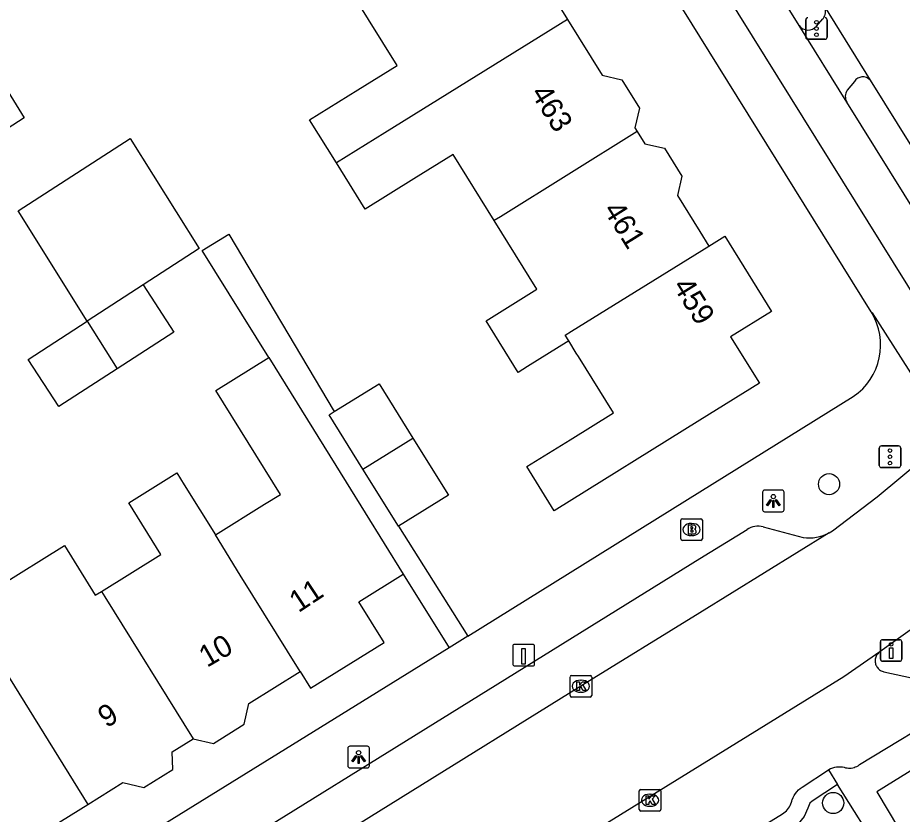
# Model space of a CAD drawing. Extents: x 159280 to 160375, y 384531 to 385872.
# Drawn here: x 159968.45 to 160009.36, y 385285.56 to 385322.37 of the extents above; entities that cross this region are included whole.
import ezdxf

# ---------------------------------------------------------------- set-up
doc = ezdxf.new("R2010")
doc.units = 0
for name, color, linetype in [('IMGEO_Boom', 7, 'Continuous'), ('IMGEO_Brandkraan', 7, 'Continuous'), ('IMGEO_Drukknoppaal', 7, 'Continuous'), ('IMGEO_Fietspad_gesloten', 7, 'Continuous'), ('IMGEO_Haag', 7, 'Continuous'), ('IMGEO_Kolk', 7, 'Continuous'), ('IMGEO_Laadpaal', 7, 'Continuous'), ('IMGEO_Lichtpunt', 7, 'Continuous'), ('IMGEO_Pand', 7, 'Continuous'), ('IMGEO_Pand_nummerreeks', 7, 'Continuous'), ('IMGEO_Parkeervlak_open', 7, 'Continuous'), ('IMGEO_Rijbaan_regionaal_gesloten', 7, 'Continuous'), ('IMGEO_Verkeersregelinstallatiepaal', 7, 'Continuous'), ('IMGEO_Voetpad_open', 7, 'Continuous')]:
    doc.layers.add(name, color=color, linetype=linetype)

msp = doc.modelspace()

# ---------------------------------------------------------------- linework, layer by layer
at = {"layer": 'IMGEO_Boom'}
for centre in [(160005.973, 385300.816), (160006.164, 385286.082)]:
    msp.add_circle(centre, 0.489, dxfattribs=at)
at = {"layer": 'IMGEO_Brandkraan'}
for p, q in [((159999.112, 385298.294), (159999.112, 385299.146)), ((159999.187, 385299.22), (160000.039, 385299.22)), ((159999.6, 385299), (159999.625, 385299)), ((160000.113, 385299.146), (160000.113, 385298.294)), ((160000.039, 385298.22), (159999.187, 385298.22)), ((159999.623, 385298.44), (159999.598, 385298.44))]:
    msp.add_line(p, q, dxfattribs=at)
for points in [[(159999.112, 385298.294), (159999.112, 385299.146)], [(159999.187, 385299.22), (160000.039, 385299.22)], [(159999.46, 385298.92), (159999.46, 385298.52), (159999.673, 385298.52)], [(159999.691, 385298.92), (159999.46, 385298.92)], [(160000.113, 385299.146), (160000.113, 385298.294)], [(159999.639, 385298.839), (159999.585, 385298.839), (159999.585, 385298.763)], [(159999.585, 385298.763), (159999.638, 385298.763)], [(159999.647, 385298.687), (159999.585, 385298.687), (159999.585, 385298.606)], [(159999.585, 385298.606), (159999.647, 385298.606)], [(160000.039, 385298.22), (159999.187, 385298.22)]]:
    msp.add_lwpolyline(points, dxfattribs=at)
for centre, radius, start, end in [((159999.189, 385299.144), 0.0765, 91.552, 178.448), ((159999.189, 385299.144), 0.0765, 91.552, 178.448), ((159999.695, 385298.775), 0.145, 59.4692, 91.5367), ((159999.72, 385298.822), 0.0922, 285.5137, 58.1501), ((160000.037, 385299.144), 0.0765, 1.552, 88.448), ((160000.037, 385299.144), 0.0765, 1.552, 88.448), ((159999.64, 385298.801), 0.0379, 267.8285, 90.9355), ((159999.648, 385298.646), 0.0404, 269.8759, 90.5077), ((159999.679, 385298.771), 0.251, 268.6676, 293.5347), ((159999.725, 385298.63), 0.105, 301.3115, 78.989), ((159999.189, 385298.296), 0.0765, 181.552, 268.448), ((159999.189, 385298.296), 0.0765, 181.552, 268.448), ((160000.037, 385298.296), 0.0765, 271.552, 358.448), ((160000.037, 385298.296), 0.0765, 271.552, 358.448)]:
    msp.add_arc(centre, radius, start, end, dxfattribs=at)
for centre, major_axis, ratio, start_param, end_param in [((159999.599, 385298.72), (-0.387, 0.002), 0.722429, 4.712389, 7.853982), ((159999.624, 385298.72), (-0.39, 0.002), 0.717154, 1.570796, 4.712389)]:
    msp.add_ellipse(centre, major_axis=major_axis, ratio=ratio, start_param=start_param, end_param=end_param, dxfattribs=at)
at = {"layer": 'IMGEO_Drukknoppaal'}
for p, q in [((160008.448, 385293.629), (160009.238, 385293.629)), ((160009.238, 385293.629), (160008.448, 385293.629)), ((160008.348, 385292.729), (160008.348, 385293.529)), ((160008.348, 385293.529), (160008.348, 385292.729)), ((160009.338, 385293.529), (160009.338, 385292.729)), ((160009.338, 385292.729), (160009.338, 385293.529)), ((160009.238, 385292.629), (160008.448, 385292.629)), ((160008.448, 385292.629), (160009.238, 385292.629))]:
    msp.add_line(p, q, dxfattribs=at)
msp.add_lwpolyline([(160008.918, 385293.254), (160008.918, 385292.754), (160008.768, 385292.754), (160008.768, 385293.254), (160008.918, 385293.254)], dxfattribs=at)
msp.add_circle((160008.843, 385293.419), 0.085, dxfattribs=at)
for centre, start, end in [((160008.448, 385293.529), 90, 180), ((160008.448, 385293.529), 90, 180), ((160009.238, 385293.529), 0, 90), ((160009.238, 385293.529), 360, 90), ((160008.448, 385292.729), 180, 270), ((160008.448, 385292.729), 180, 270), ((160009.238, 385292.729), 270, 0), ((160009.238, 385292.729), 270, 0)]:
    msp.add_arc(centre, 0.1, start, end, dxfattribs=at)
at = {"layer": 'IMGEO_Fietspad_gesloten'}
for points in [[(159929.818, 385438.455), (159930.14, 385437.939), (159930.634, 385437.088), (159960.939, 385388.271), (159985.465, 385348.75), (160000, 385325.415), (160011.363, 385307.173)], [(160004.583, 385322.01), (160000, 385329.385), (159987.121, 385350.11), (159962.7, 385389.463), (159946.337, 385415.819)], [(160006.788, 385318.476), (160004.583, 385322.01)], [(160013.345, 385307.961), (160006.788, 385318.476)]]:
    msp.add_lwpolyline(points, dxfattribs=at)
at = {"layer": 'IMGEO_Haag'}
msp.add_lwpolyline([(160006.37, 385286.931), (160005.192, 385286.17), (160005.08, 385286.072), (160004.987, 385285.842), (160004.817, 385285.45), (160004.545, 385285.121), (160004.193, 385284.88), (159974.447, 385266.519), (159967.726, 385262.309), (159967.447, 385262.046), (159967.263, 385261.71), (159967.191, 385261.333), (159967.238, 385260.953), (159967.4, 385260.605), (159970.788, 385255.187)], dxfattribs=at)
at = {"layer": 'IMGEO_Kolk'}
for p, q in [((159994.068, 385291.978), (159994.92, 385291.978)), ((159993.993, 385291.052), (159993.993, 385291.904)), ((159994.481, 385291.758), (159994.506, 385291.758)), ((159994.994, 385291.904), (159994.994, 385291.052)), ((159994.504, 385291.198), (159994.479, 385291.198)), ((159994.92, 385290.978), (159994.068, 385290.978)), ((159997.194, 385285.784), (159997.194, 385286.636)), ((159997.269, 385286.71), (159998.121, 385286.71)), ((159998.195, 385286.636), (159998.195, 385285.784)), ((159997.682, 385286.49), (159997.707, 385286.49)), ((159997.705, 385285.93), (159997.68, 385285.93)), ((159998.121, 385285.71), (159997.269, 385285.71))]:
    msp.add_line(p, q, dxfattribs=at)
for points in [[(159994.068, 385291.978), (159994.92, 385291.978)], [(159993.993, 385291.052), (159993.993, 385291.904)], [(159994.314, 385291.678), (159994.437, 385291.678), (159994.437, 385291.527), (159994.567, 385291.678), (159994.731, 385291.678), (159994.585, 385291.527), (159994.738, 385291.278), (159994.586, 385291.278), (159994.501, 385291.442), (159994.437, 385291.375), (159994.437, 385291.278), (159994.314, 385291.278), (159994.314, 385291.678)], [(159994.994, 385291.904), (159994.994, 385291.052)], [(159994.92, 385290.978), (159994.068, 385290.978)], [(159997.194, 385285.784), (159997.194, 385286.636)], [(159997.269, 385286.71), (159998.121, 385286.71)], [(159998.195, 385286.636), (159998.195, 385285.784)], [(159997.515, 385286.41), (159997.638, 385286.41), (159997.638, 385286.259), (159997.768, 385286.41), (159997.932, 385286.41), (159997.786, 385286.259), (159997.939, 385286.01), (159997.787, 385286.01), (159997.702, 385286.174), (159997.638, 385286.107), (159997.638, 385286.01), (159997.515, 385286.01), (159997.515, 385286.41)], [(159998.121, 385285.71), (159997.269, 385285.71)]]:
    msp.add_lwpolyline(points, dxfattribs=at)
for centre, start, end in [((159994.07, 385291.902), 91.552, 178.448), ((159994.07, 385291.902), 91.552, 178.448), ((159994.918, 385291.902), 1.552, 88.448), ((159994.918, 385291.902), 1.552, 88.448), ((159994.07, 385291.054), 181.552, 268.448), ((159994.07, 385291.054), 181.552, 268.448), ((159994.918, 385291.054), 271.552, 358.448), ((159994.918, 385291.054), 271.552, 358.448), ((159997.271, 385286.634), 91.552, 178.448), ((159997.271, 385286.634), 91.552, 178.448), ((159998.119, 385286.634), 1.552, 88.448), ((159998.119, 385286.634), 1.552, 88.448), ((159997.271, 385285.786), 181.552, 268.448), ((159997.271, 385285.786), 181.552, 268.448), ((159998.119, 385285.786), 271.552, 358.448), ((159998.119, 385285.786), 271.552, 358.448)]:
    msp.add_arc(centre, 0.0765, start, end, dxfattribs=at)
for centre, major_axis, ratio, start_param, end_param in [((159994.48, 385291.478), (-0.387, 0.002), 0.722429, 4.712389, 7.853982), ((159994.505, 385291.478), (-0.39, 0.002), 0.717154, 1.570796, 4.712389), ((159997.681, 385286.21), (-0.387, 0.002), 0.722429, 4.712389, 7.853982), ((159997.706, 385286.21), (-0.39, 0.002), 0.717154, 1.570796, 4.712389)]:
    msp.add_ellipse(centre, major_axis=major_axis, ratio=ratio, start_param=start_param, end_param=end_param, dxfattribs=at)
at = {"layer": 'IMGEO_Laadpaal'}
for p, q in [((159991.35, 385293.329), (159991.35, 385292.488)), ((159991.35, 385293.329), (159991.35, 385292.488)), ((159992.266, 385293.413), (159991.425, 385293.413)), ((159992.266, 385293.413), (159991.425, 385293.413)), ((159992.35, 385292.497), (159992.35, 385293.338)), ((159992.35, 385292.497), (159992.35, 385293.338)), ((159991.434, 385292.413), (159992.275, 385292.413)), ((159991.434, 385292.413), (159992.275, 385292.413))]:
    msp.add_line(p, q, dxfattribs=at)
msp.add_lwpolyline([(159991.765, 385293.226), (159991.925, 385293.226), (159991.925, 385292.493), (159991.765, 385292.493), (159991.765, 385293.226)], dxfattribs=at)
for centre, start, end in [((159991.428, 385293.335), 92.4484, 184.2845), ((159991.428, 385293.335), 92.4484, 184.2845), ((159992.272, 385293.335), 2.4484, 94.2845), ((159992.272, 385293.335), 2.4484, 94.2845), ((159991.428, 385292.491), 182.4484, 274.2845), ((159991.428, 385292.491), 182.4484, 274.2845), ((159992.272, 385292.491), 272.4484, 4.2845), ((159992.272, 385292.491), 272.4484, 4.2845)]:
    msp.add_arc(centre, 0.0779, start, end, dxfattribs=at)
at = {"layer": 'IMGEO_Lichtpunt'}
for p, q in [((160003.799, 385300.539), (160002.991, 385300.539)), ((160003.799, 385300.539), (160002.991, 385300.539)), ((160002.897, 385300.444), (160002.897, 385299.637)), ((160002.897, 385300.444), (160002.897, 385299.637)), ((160003.893, 385299.637), (160003.893, 385300.444)), ((160003.893, 385299.637), (160003.893, 385300.444)), ((160002.991, 385299.543), (160003.799, 385299.543)), ((160002.991, 385299.543), (160003.799, 385299.543)), ((159984.619, 385288.703), (159983.811, 385288.703)), ((159984.619, 385288.703), (159983.811, 385288.703)), ((159983.717, 385288.608), (159983.717, 385287.801)), ((159983.717, 385288.608), (159983.717, 385287.801)), ((159984.713, 385287.801), (159984.713, 385288.608)), ((159984.713, 385287.801), (159984.713, 385288.608)), ((159983.811, 385287.707), (159984.619, 385287.707)), ((159983.811, 385287.707), (159984.619, 385287.707))]:
    msp.add_line(p, q, dxfattribs=at)
for points in [[(160003.271, 385300.108), (160003.31, 385300.08), (160003.122, 385299.818), (160003.084, 385299.845), (160003.271, 385300.108)], [(160003.483, 385300.08), (160003.521, 385300.107), (160003.708, 385299.845), (160003.669, 385299.817), (160003.483, 385300.08)], [(160003.373, 385300.06), (160003.42, 385300.06), (160003.42, 385299.738), (160003.373, 385299.738), (160003.373, 385300.06)], [(159984.091, 385288.272), (159984.13, 385288.244), (159983.942, 385287.982), (159983.904, 385288.009), (159984.091, 385288.272)], [(159984.303, 385288.244), (159984.341, 385288.271), (159984.528, 385288.009), (159984.489, 385287.981), (159984.303, 385288.244)], [(159984.193, 385288.224), (159984.24, 385288.224), (159984.24, 385287.902), (159984.193, 385287.902), (159984.193, 385288.224)]]:
    msp.add_lwpolyline(points, dxfattribs=at)
for centre in [(160003.396, 385300.242), (159984.216, 385288.406)]:
    msp.add_circle(centre, 0.0994, dxfattribs=at)
for centre, start, end in [((160002.991, 385300.444), 90, 180), ((160002.991, 385300.444), 90, 180), ((160003.799, 385300.444), 0, 90), ((160003.799, 385300.444), 0, 90), ((160002.991, 385299.637), 180, 270), ((160002.991, 385299.637), 180, 270), ((160003.799, 385299.637), 270, 0), ((160003.799, 385299.637), 270, 360), ((159983.811, 385288.608), 90, 180), ((159983.811, 385288.608), 90, 180), ((159984.619, 385288.608), 0, 90), ((159984.619, 385288.608), 0, 90), ((159983.811, 385287.801), 180, 270), ((159983.811, 385287.801), 180, 270), ((159984.619, 385287.801), 270, 0), ((159984.619, 385287.801), 270, 360)]:
    msp.add_arc(centre, 0.0946, start, end, dxfattribs=at)
at = {"layer": 'IMGEO_Pand'}
for points in [[(159990.632, 385327.48), (159990.881, 385327.081), (159991.807, 385326.865), (159992.603, 385325.586), (159992.39, 385324.671), (159993.869, 385322.295)], [(159983.186, 385315.662), (159981.949, 385317.648), (159984.182, 385319.038), (159985.994, 385320.166), (159984.004, 385323.364)], [(159993.869, 385322.295), (159987.546, 385318.369), (159985.427, 385317.053), (159983.186, 385315.662)], [(159993.869, 385322.295), (159995.472, 385319.719), (159996.385, 385319.506), (159997.204, 385318.19), (159996.993, 385317.282), (159997.101, 385317.108)], [(159967.245, 385320.155), (159968.753, 385317.744), (159966.631, 385316.394), (159965.108, 385318.828)], [(159997.101, 385317.108), (159990.77, 385313.176), (159990.486, 385312.999)], [(159997.101, 385317.108), (159997.448, 385316.552), (159998.368, 385316.338), (159999.171, 385315.048), (159998.962, 385314.153), (160000, 385312.486), (160000.416, 385311.818)], [(159971.665, 385308.35), (159968.477, 385313.445), (159973.646, 385316.797), (159976.834, 385311.702), (159974.249, 385310.026)], [(159990.486, 385312.999), (159988.583, 385316.057), (159986.763, 385314.924), (159984.516, 385313.525), (159983.186, 385315.662)], [(159993.931, 385307.435), (159992.027, 385306.25), (159991.594, 385305.98), (159990.107, 385308.37), (159992.457, 385309.832), (159990.486, 385312.999)], [(160000.416, 385311.818), (160001.149, 385312.274), (160003.311, 385308.802), (160001.42, 385307.625), (160002.748, 385305.491), (160000, 385303.781), (159993.265, 385299.59), (159991.998, 385301.628), (159993.994, 385302.869), (159995.996, 385304.114), (159994.38, 385306.713), (159994.281, 385306.872), (159993.931, 385307.435)], [(159993.931, 385307.435), (159993.764, 385307.703), (159994.056, 385307.884), (160000.416, 385311.818)], [(159974.249, 385310.026), (159971.665, 385308.35)], [(159974.249, 385310.026), (159975.664, 385307.845), (159973.044, 385306.146)], [(159973.044, 385306.146), (159970.354, 385304.402), (159968.94, 385306.583), (159971.665, 385308.35)], [(159971.665, 385308.35), (159973.044, 385306.146)], [(159977.589, 385298.475), (159979.858, 385299.886), (159980.597, 385300.346), (159977.611, 385305.142), (159980.057, 385306.663)], [(159980.057, 385306.663), (159983.639, 385300.907), (159986.281, 385296.662)], [(159983.092, 385304.169), (159985.16, 385305.456), (159986.721, 385302.948)], [(159984.417, 385301.514), (159982.856, 385304.022), (159983.092, 385304.169)], [(159984.417, 385301.514), (159986.721, 385302.948)], [(159986.721, 385302.948), (159988.365, 385300.306), (159986.061, 385298.872)], [(159972.319, 385295.86), (159975.073, 385297.573), (159973.591, 385299.955), (159975.812, 385301.337), (159976.155, 385300.784), (159977.589, 385298.475)], [(159986.061, 385298.872), (159984.417, 385301.514)], [(159981.514, 385292.151), (159978.742, 385296.617), (159977.589, 385298.475)], [(159965.935, 385295.271), (159967.449, 385296.205), (159967.532, 385296.072), (159970.608, 385297.985), (159972.039, 385295.686), (159972.319, 385295.86)], [(159981.514, 385292.151), (159981.992, 385291.384), (159985.394, 385293.501), (159984.224, 385295.382), (159986.281, 385296.662)], [(159972.319, 385295.86), (159972.476, 385295.608), (159976.56, 385289.043)], [(159965.935, 385295.271), (159966.336, 385294.626), (159967.609, 385292.58), (159971.693, 385286.015)], [(159976.56, 385289.043), (159977.509, 385288.837), (159978.922, 385289.717), (159979.145, 385290.677), (159981.514, 385292.151)], [(159971.693, 385286.015), (159973.316, 385287.025), (159974.282, 385286.8), (159975.624, 385287.635), (159975.597, 385288.444), (159976.56, 385289.043)], [(159965.917, 385282.399), (159966.858, 385282.18), (159968.137, 385282.976), (159968.361, 385283.941), (159971.693, 385286.015)]]:
    msp.add_lwpolyline(points, dxfattribs=at)
at = {"layer": 'IMGEO_Parkeervlak_open'}
for points in [[(160005.985, 385298.572), (160000, 385294.876), (159994.495, 385291.477), (159977.819, 385281.133), (159964.595, 385272.924)], [(159967.585, 385267.782), (159981.006, 385276.083), (160000, 385287.817), (160006.661, 385291.932), (160008.324, 385293.077)], [(159973.755, 385267.03), (159974.022, 385267.197), (160000, 385283.23), (160003.814, 385285.584), (160003.88, 385285.624), (160003.942, 385285.669), (160004, 385285.72), (160004.054, 385285.776), (160004.102, 385285.837), (160004.144, 385285.901), (160004.18, 385285.969), (160004.211, 385286.04), (160004.234, 385286.113), (160004.246, 385286.161), (160004.254, 385286.192), (160004.265, 385286.233), (160004.307, 385286.332), (160004.357, 385286.428), (160004.415, 385286.519), (160004.481, 385286.604), (160004.555, 385286.683), (160004.636, 385286.755), (160004.722, 385286.819), (160005.943, 385287.608)]]:
    msp.add_lwpolyline(points, dxfattribs=at)
at = {"layer": 'IMGEO_Rijbaan_regionaal_gesloten'}
for points in [[(160005.759, 385322.892), (160007.867, 385319.494)], [(160007.867, 385319.494), (160011.699, 385313.359), (160014.311, 385309.165)]]:
    msp.add_lwpolyline(points, dxfattribs=at)
at = {"layer": 'IMGEO_Verkeersregelinstallatiepaal'}
for p, q in [((160004.895, 385321.474), (160004.895, 385322.274)), ((160004.895, 385322.274), (160004.895, 385321.474)), ((160005.885, 385322.274), (160005.885, 385321.474)), ((160005.885, 385321.474), (160005.885, 385322.274)), ((160005.785, 385321.374), (160004.995, 385321.374)), ((160004.995, 385321.374), (160005.785, 385321.374)), ((160008.395, 385302.58), (160009.185, 385302.58)), ((160009.185, 385302.58), (160008.395, 385302.58)), ((160008.295, 385301.68), (160008.295, 385302.48)), ((160008.295, 385302.48), (160008.295, 385301.68)), ((160009.285, 385302.48), (160009.285, 385301.68)), ((160009.285, 385301.68), (160009.285, 385302.48)), ((160009.185, 385301.58), (160008.395, 385301.58)), ((160008.395, 385301.58), (160009.185, 385301.58))]:
    msp.add_line(p, q, dxfattribs=at)
for centre in [(160005.39, 385322.164), (160005.39, 385321.874), (160005.39, 385321.584), (160008.79, 385302.37), (160008.79, 385302.08), (160008.79, 385301.79)]:
    msp.add_circle(centre, 0.085, dxfattribs=at)
for centre, start, end in [((160004.995, 385322.274), 90, 180), ((160004.995, 385322.274), 90, 180), ((160005.785, 385322.274), 0, 90), ((160005.785, 385322.274), 360, 90), ((160004.995, 385321.474), 180, 270), ((160004.995, 385321.474), 180, 270), ((160005.785, 385321.474), 270, 0), ((160005.785, 385321.474), 270, 0), ((160008.395, 385302.48), 90, 180), ((160008.395, 385302.48), 90, 180), ((160009.185, 385302.48), 0, 90), ((160009.185, 385302.48), 360, 90), ((160008.395, 385301.68), 180, 270), ((160008.395, 385301.68), 180, 270), ((160009.185, 385301.68), 270, 0), ((160009.185, 385301.68), 270, 0)]:
    msp.add_arc(centre, 0.1, start, end, dxfattribs=at)
at = {"layer": 'IMGEO_Voetpad_open'}
for points in [[(160007.92, 385308.778), (160000, 385321.508), (159985.572, 385344.698), (159981.581, 385351.128)], [(160005.387, 385321.982), (160005.692, 385322.328)], [(160007.152, 385319.429), (160006.813, 385319.024)], [(159980.057, 385306.663), (159976.979, 385311.609), (159978.21, 385312.375), (159983.092, 385304.169)], [(160007.92, 385308.778), (160007.963, 385308.734), (160011.411, 385303.358)], [(159989.267, 385293.798), (160000, 385300.459), (160007.093, 385304.861)], [(160005.985, 385298.572), (160006.133, 385298.663), (160008.202, 385300.226), (160010.287, 385301.968)], [(159966.393, 385276.553), (160000, 385297.374), (160002.184, 385298.727)], [(159986.061, 385298.872), (159989.267, 385293.798)], [(160002.926, 385298.842), (160004.77, 385298.353)], [(160008.324, 385293.077), (160012.427, 385296.006), (160013.056, 385296.399), (160013.336, 385296.55), (160013.669, 385296.694), (160014.012, 385296.808), (160014.365, 385296.891), (160014.723, 385296.942), (160015.085, 385296.96), (160015.447, 385296.947), (160015.806, 385296.901), (160016.159, 385296.823), (160016.504, 385296.714), (160016.839, 385296.575), (160017.159, 385296.406), (160017.463, 385296.209), (160017.748, 385295.986), (160018.099, 385295.642), (160018.457, 385295.225), (160018.776, 385294.779)], [(159986.281, 385296.662), (159988.399, 385293.259)], [(159989.267, 385293.798), (159988.399, 385293.259)], [(159988.399, 385293.259), (159981.809, 385289.169), (159967.187, 385280.142), (159965.917, 385282.399)], [(160008.324, 385293.077), (160008.287, 385293.049), (160008.253, 385293.017), (160008.222, 385292.982), (160008.194, 385292.945), (160008.17, 385292.906), (160008.149, 385292.864), (160008.132, 385292.821), (160008.119, 385292.776), (160008.11, 385292.731), (160008.105, 385292.684), (160008.104, 385292.638), (160008.107, 385292.592), (160008.115, 385292.546), (160008.126, 385292.501), (160008.142, 385292.457), (160008.161, 385292.415), (160008.184, 385292.374), (160008.211, 385292.336), (160008.241, 385292.3), (160008.274, 385292.268), (160008.309, 385292.238), (160008.348, 385292.212), (160008.388, 385292.189), (160008.43, 385292.169), (160008.474, 385292.154), (160008.509, 385292.145), (160011.642, 385291.465)], [(160017.868, 385292.544), (160015.05, 385290.818), (160013.327, 385289.79), (160008.182, 385286.603), (160010.135, 385283.308), (160003.62, 385279.271), (160005.341, 385276.469), (160021.714, 385286.611)], [(160011.843, 385290.543), (160011.71, 385290.463), (160007.378, 385287.846), (160007.352, 385287.825), (160007.3, 385287.788), (160007.244, 385287.757), (160007.186, 385287.73), (160007.126, 385287.709), (160007.065, 385287.693), (160007.002, 385287.683), (160006.939, 385287.678), (160006.875, 385287.679), (160006.812, 385287.686), (160006.749, 385287.698), (160006.688, 385287.716), (160006.596, 385287.733), (160006.502, 385287.741), (160006.408, 385287.741), (160006.315, 385287.732), (160006.222, 385287.716), (160006.132, 385287.691), (160006.044, 385287.658), (160005.959, 385287.617), (160005.943, 385287.608)], [(160005.943, 385287.608), (160006.37, 385286.931)], [(159970.788, 385255.187), (159979.116, 385260.312), (159976.734, 385264.183), (159976.917, 385264.296), (160000, 385278.55), (160008.388, 385283.73), (160006.37, 385286.931)]]:
    msp.add_lwpolyline(points, dxfattribs=at)
for centre, radius, start, end in [((160005.285, 385322.662), 0.527, 320.6026, 25.8481), ((160004.996, 385322.321), 0.517, 216.9435, 319.0674), ((160007.534, 385319.188), 0.452, 42.6321, 147.7567), ((160007.253, 385318.729), 0.53, 146.1974, 208.5785), ((160005.475, 385307.248), 2.884, 304.1217, 32.0346), ((160002.69, 385297.911), 0.96, 75.7909, 121.8291), ((160005.056, 385300.247), 1.916, 261.4184, 299.017)]:
    msp.add_arc(centre, radius, start, end, dxfattribs=at)

# ---------------------------------------------------------------- texts
at = {"layer": 'IMGEO_Pand_nummerreeks'}
for s, rotation, p in [('463', 301.9135, (159992.146, 385318.892)), ('461', 301.9135, (159995.506, 385313.498)), ('459', 301.9078, (159998.718, 385309.976)), ('11', 33.4034, (159981.433, 385294.853)), ('10', 29.9256, (159977.202, 385292.323)), ('9', 31.908, (159972.56, 385289.524))]:
    msp.add_text(s, height=1, rotation=rotation, dxfattribs=at).set_placement(p)

doc.saveas('drawing.dxf')
